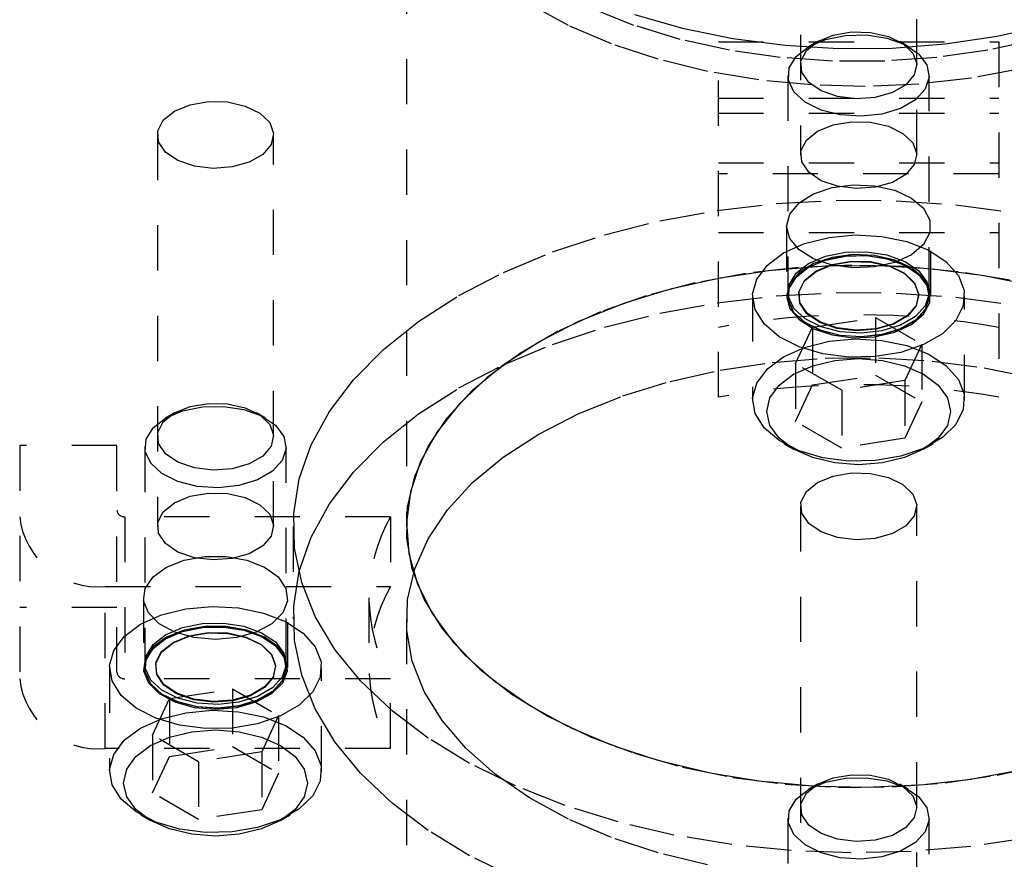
# Model space of a CAD drawing. Header units: inches. Extents: x 1907 to 2452, y -210 to -54.
# Tile 420 of 656: x 1995.94 to 1998.11, y -184.63 to -182.78. Entities that reach past the tile are written whole.
import ezdxf

# ---------------------------------------------------------------- set-up
doc = ezdxf.new("R2010")
doc.units = ezdxf.units.IN
doc.header["$LTSCALE"] = 0.5
doc.header["$MEASUREMENT"] = 0
doc.linetypes.add('HIDDEN', pattern=[0.225, 0.15, -0.075])
doc.layers.add('SID-M-H', color=4, linetype='HIDDEN')
doc.layers.add('SID-M-S', color=105, linetype='Continuous')

msp = doc.modelspace()

# ---------------------------------------------------------------- linework, layer by layer
at = {"layer": 'SID-M-H'}
for p, q in [((1997.66225, -182.21114), (1997.66225, -183.07668)), ((1997.91925, -183.07668), (1997.91925, -182.21114)), ((1996.79075, -182.26443), (1996.79075, -183.89751)), ((1997.14922, -182.79045), (1997.063, -182.74354)), ((1997.29378, -182.79004), (1997.19831, -182.752)), ((1997.24445, -182.83114), (1997.14922, -182.79045)), ((1997.3965, -182.82116), (1997.29378, -182.79004)), ((1997.50496, -182.84491), (1997.3965, -182.82116)), ((1997.67531, -182.84568), (1997.69989, -182.8258)), ((1997.69987, -182.82581), (1997.68025, -182.83714)), ((1997.68026, -182.83713), (1997.71774, -182.82117)), ((1997.69989, -182.8258), (1997.73431, -182.81161)), ((1997.71774, -182.82117), (1997.7617, -182.81229)), ((1997.73431, -182.81161), (1997.77486, -182.80464)), ((1997.7617, -182.81229), (1997.80824, -182.81128)), ((1997.77486, -182.80464), (1997.81712, -182.80565)), ((1997.80824, -182.81128), (1997.85323, -182.81824)), ((1997.81712, -182.80565), (1997.85653, -182.81453)), ((1997.85323, -182.81824), (1997.89267, -182.83255)), ((1997.85653, -182.81453), (1997.88881, -182.83031)), ((1997.90125, -182.83714), (1997.88163, -182.82581)), ((1998.185, -182.82116), (1998.07654, -182.84491)), ((1997.34735, -182.86505), (1997.24445, -182.83114)), ((1997.48075, -183.61184), (1997.48075, -182.82671)), ((1997.48075, -182.82671), (1998.10075, -182.82671)), ((1997.61759, -182.86094), (1997.50496, -182.84491)), ((1997.65261, -182.85877), (1997.68026, -182.83713)), ((1997.66324, -182.86908), (1997.67531, -182.84568)), ((1997.88881, -182.83031), (1997.91046, -182.85129)), ((1997.89267, -182.83255), (1997.92305, -182.85293)), ((1998.07654, -182.84491), (1997.96391, -182.86094)), ((1998.10075, -182.82671), (1998.10075, -183.61184)), ((1997.45648, -182.89169), (1997.34735, -182.86505)), ((1997.73275, -182.86901), (1997.61759, -182.86094)), ((1997.63722, -182.88415), (1997.65261, -182.85877)), ((1997.66498, -182.89348), (1997.66324, -182.86908)), ((1997.84875, -182.86901), (1997.73275, -182.86901)), ((1997.96391, -182.86094), (1997.84875, -182.86901)), ((1997.91046, -182.85129), (1997.91914, -182.87519)), ((1997.92305, -182.85293), (1997.94168, -182.87757)), ((1997.63548, -182.91101), (1997.63722, -182.88415)), ((1997.91914, -182.87519), (1997.91391, -182.89942)), ((1997.94168, -182.87757), (1997.94689, -182.90429)), ((1998.1528, -182.88573), (1998.04001, -182.90667)), ((1997.57029, -182.91069), (1997.45648, -182.89169)), ((1997.6872, -182.92179), (1997.57029, -182.91069)), ((1997.6345, -182.90092), (1997.6345, -183.38003)), ((1997.64754, -182.93699), (1997.63548, -182.91101)), ((1997.68036, -182.91623), (1997.66498, -182.89348)), ((1997.91391, -182.89942), (1997.89533, -182.92136)), ((1998.04001, -182.90667), (1997.92372, -182.91977)), ((1997.94689, -182.90429), (1997.93823, -182.93071)), ((1997.947, -183.38003), (1997.947, -182.90092)), ((1997.7077, -182.93486), (1997.68036, -182.91623)), ((1997.80557, -182.92483), (1997.6872, -182.92179)), ((1997.92372, -182.91977), (1997.80557, -182.92483)), ((1997.89533, -182.92136), (1997.86542, -182.93863)), ((1997.93823, -182.93071), (1997.91647, -182.95448)), ((1997.48075, -182.95083), (1998.10075, -182.95083)), ((1997.67232, -182.95975), (1997.64754, -182.93699)), ((1997.74404, -182.94736), (1997.7077, -182.93486)), ((1997.78544, -182.95237), (1997.74404, -182.94736)), ((1997.82742, -182.94935), (1997.78544, -182.95237)), ((1997.86542, -182.93863), (1997.82742, -182.94935)), ((1997.91647, -182.95448), (1997.88353, -182.97349)), ((1996.27801, -182.97952), (1996.31243, -182.96533)), ((1996.31243, -182.96533), (1996.35298, -182.95836)), ((1996.35298, -182.95836), (1996.39524, -182.95937)), ((1996.39524, -182.95937), (1996.43465, -182.96825)), ((1996.43465, -182.96825), (1996.46693, -182.98403)), ((1997.70762, -182.97729), (1997.67232, -182.95975)), ((1997.75031, -182.98804), (1997.70762, -182.97729)), ((1997.88353, -182.97349), (1997.84236, -182.98605)), ((1996.24136, -183.0228), (1996.25343, -182.9994)), ((1996.25343, -182.9994), (1996.27801, -182.97952)), ((1996.46693, -182.98403), (1996.48858, -183.00501)), ((1997.48075, -182.9843), (1998.10075, -182.9843)), ((1997.79659, -182.99105), (1997.75031, -182.98804)), ((1997.84236, -182.98605), (1997.79659, -182.99105)), ((1996.48858, -183.00501), (1996.49726, -183.02891)), ((1997.69989, -183.02422), (1997.73431, -183.01003)), ((1997.73431, -183.01003), (1997.77486, -183.00306)), ((1997.77486, -183.00306), (1997.81712, -183.00407)), ((1997.81712, -183.00407), (1997.85653, -183.01295)), ((1997.85653, -183.01295), (1997.88881, -183.02873)), ((1996.24037, -183.03198), (1996.24037, -183.89751)), ((1996.2431, -183.0472), (1996.24136, -183.0228)), ((1996.49726, -183.02891), (1996.49203, -183.05314)), ((1996.49737, -183.89751), (1996.49737, -183.03198)), ((1997.67531, -183.0441), (1997.69989, -183.02422)), ((1997.88881, -183.02873), (1997.91046, -183.04971)), ((1996.25848, -183.06995), (1996.2431, -183.0472)), ((1996.49203, -183.05314), (1996.47345, -183.07508)), ((1997.66324, -183.0675), (1997.67531, -183.0441)), ((1997.91046, -183.04971), (1997.91914, -183.07361)), ((1996.28582, -183.08858), (1996.25848, -183.06995)), ((1996.47345, -183.07508), (1996.44354, -183.09235)), ((1997.66498, -183.0919), (1997.66324, -183.0675)), ((1997.91914, -183.07361), (1997.91391, -183.09784)), ((1996.32216, -183.10108), (1996.28582, -183.08858)), ((1996.36356, -183.10609), (1996.32216, -183.10108)), ((1996.40554, -183.10307), (1996.36356, -183.10609)), ((1996.44354, -183.09235), (1996.40554, -183.10307)), ((1997.48075, -183.09413), (1998.10075, -183.09413)), ((1997.68036, -183.11465), (1997.66498, -183.0919)), ((1997.91391, -183.09784), (1997.89533, -183.11978)), ((1998.10075, -183.11852), (1997.48075, -183.11852)), ((1997.7077, -183.13328), (1997.68036, -183.11465)), ((1997.89533, -183.11978), (1997.86542, -183.13705)), ((1997.6913, -183.16228), (1997.73248, -183.14856)), ((1997.74404, -183.14578), (1997.7077, -183.13328)), ((1997.73248, -183.14856), (1997.77883, -183.14245)), ((1997.78544, -183.15079), (1997.74404, -183.14578)), ((1997.77883, -183.14245), (1997.82624, -183.1445)), ((1997.82742, -183.14777), (1997.78544, -183.15079)), ((1997.82624, -183.1445), (1997.8705, -183.15453)), ((1997.86542, -183.13705), (1997.82742, -183.14777)), ((1997.65896, -183.1824), (1997.6913, -183.16228)), ((1997.8705, -183.15453), (1997.90767, -183.17164)), ((1997.90767, -183.17164), (1997.93445, -183.19432)), ((1997.47795, -183.19886), (1997.60837, -183.18362)), ((1997.60837, -183.18362), (1997.74084, -183.17648)), ((1997.63834, -183.20713), (1997.65896, -183.1824)), ((1997.74084, -183.17648), (1997.87389, -183.1775)), ((1997.87389, -183.1775), (1998.00599, -183.18668)), ((1997.93445, -183.19432), (1997.94847, -183.22054)), ((1998.00599, -183.18668), (1998.13565, -183.20391)), ((1997.35109, -183.22201), (1997.47795, -183.19886)), ((1997.63125, -183.23427), (1997.63834, -183.20713)), ((1997.2292, -183.25282), (1997.35109, -183.22201)), ((1997.63125, -183.23427), (1997.63125, -183.38859)), ((1997.63834, -183.26141), (1997.63125, -183.23427)), ((1997.94847, -183.22054), (1997.94847, -183.24799)), ((1997.95025, -183.38859), (1997.95025, -183.23427)), ((1997.11368, -183.29093), (1997.2292, -183.25282)), ((1997.48075, -183.24774), (1998.10075, -183.24774)), ((1997.67144, -183.27213), (1997.72536, -183.25866)), ((1997.72536, -183.25866), (1997.78339, -183.25336)), ((1997.78339, -183.25336), (1997.84188, -183.25655)), ((1997.84188, -183.25655), (1997.89715, -183.26804)), ((1997.94847, -183.24799), (1997.93445, -183.27422)), ((1997.62502, -183.29292), (1997.67144, -183.27213)), ((1997.65896, -183.28614), (1997.63834, -183.26141)), ((1997.89715, -183.26804), (1997.94574, -183.2871)), ((1997.93445, -183.27422), (1997.90767, -183.2969)), ((1997.00582, -183.33591), (1997.11368, -183.29093)), ((1997.58901, -183.31972), (1997.62502, -183.29292)), ((1997.6913, -183.30626), (1997.65896, -183.28614)), ((1997.68026, -183.31624), (1997.71774, -183.30028)), ((1997.73248, -183.30288), (1997.6913, -183.31661)), ((1997.71774, -183.30028), (1997.7617, -183.2914)), ((1997.71774, -183.30852), (1997.7617, -183.29964)), ((1997.71774, -183.30885), (1997.7617, -183.29997)), ((1997.77883, -183.29677), (1997.73248, -183.30288)), ((1997.7617, -183.2914), (1997.80824, -183.29039)), ((1997.7617, -183.29964), (1997.80824, -183.29864)), ((1997.7617, -183.29997), (1997.80824, -183.29896)), ((1997.82624, -183.29883), (1997.77883, -183.29677)), ((1997.80824, -183.29039), (1997.85323, -183.29735)), ((1997.80824, -183.29864), (1997.85323, -183.3056)), ((1997.80824, -183.29896), (1997.85323, -183.30592)), ((1997.8705, -183.30885), (1997.82624, -183.29883)), ((1997.85323, -183.29735), (1997.89267, -183.31166)), ((1997.90767, -183.2969), (1997.8705, -183.31401)), ((1997.94574, -183.2871), (1997.9846, -183.31254)), ((1997.65778, -183.32535), (1997.54149, -183.33844)), ((1997.56568, -183.35085), (1997.58901, -183.31972)), ((1997.59929, -183.3309), (1997.71672, -183.32181)), ((1997.65261, -183.33788), (1997.68026, -183.31624)), ((1997.65261, -183.34612), (1997.68026, -183.32449)), ((1997.65261, -183.34645), (1997.68026, -183.32481)), ((1997.77593, -183.32028), (1997.65778, -183.32535)), ((1997.6913, -183.31661), (1997.65896, -183.33673)), ((1997.68026, -183.32449), (1997.71774, -183.30852)), ((1997.68026, -183.32481), (1997.71774, -183.30885)), ((1997.73248, -183.31998), (1997.6913, -183.30626)), ((1997.69673, -183.334), (1997.73235, -183.31931)), ((1997.69692, -183.33286), (1997.73247, -183.31821)), ((1997.71672, -183.32181), (1997.83519, -183.32079)), ((1997.73235, -183.31931), (1997.7743, -183.3121)), ((1997.73247, -183.31821), (1997.77434, -183.31101)), ((1997.77883, -183.32609), (1997.73248, -183.31998)), ((1997.7743, -183.3121), (1997.81804, -183.31315)), ((1997.77434, -183.31101), (1997.81798, -183.31205)), ((1997.8943, -183.32332), (1997.77593, -183.32028)), ((1997.82624, -183.32404), (1997.77883, -183.32609)), ((1997.81798, -183.31205), (1997.85868, -183.32122)), ((1997.81804, -183.31315), (1997.85881, -183.32233)), ((1997.8705, -183.31401), (1997.82624, -183.32404)), ((1997.83519, -183.32079), (1997.95304, -183.32787)), ((1997.85323, -183.3056), (1997.89267, -183.3199)), ((1997.85323, -183.30592), (1997.89267, -183.32022)), ((1997.85868, -183.32122), (1997.89201, -183.33752)), ((1997.85881, -183.32233), (1997.89221, -183.33866)), ((1997.90767, -183.32597), (1997.8705, -183.30885)), ((1997.89267, -183.31166), (1997.92305, -183.33204)), ((1997.89267, -183.3199), (1997.92305, -183.34028)), ((1997.89267, -183.32022), (1997.92305, -183.3406)), ((1998.01121, -183.33442), (1997.8943, -183.32332)), ((1997.93445, -183.34864), (1997.90767, -183.32597)), ((1997.9846, -183.31254), (1998.01127, -183.34276)), ((1996.90687, -183.38725), (1997.00582, -183.33591)), ((1997.37411, -183.37271), (1997.48455, -183.34795)), ((1997.54149, -183.33844), (1997.4287, -183.35939)), ((1997.48455, -183.34795), (1997.59929, -183.3309)), ((1997.63722, -183.36326), (1997.65261, -183.33788)), ((1997.63722, -183.3715), (1997.65261, -183.34612)), ((1997.63722, -183.37182), (1997.65261, -183.34645)), ((1997.65896, -183.33673), (1997.63834, -183.36145)), ((1997.67129, -183.35456), (1997.69673, -183.334)), ((1997.67154, -183.35338), (1997.69692, -183.33286)), ((1997.89201, -183.33752), (1997.91437, -183.35918)), ((1997.89221, -183.33866), (1997.91462, -183.36037)), ((1997.92305, -183.33204), (1997.94168, -183.35668)), ((1997.92305, -183.34028), (1997.94168, -183.36493)), ((1997.92305, -183.3406), (1997.94168, -183.36525)), ((1997.95304, -183.32787), (1998.0686, -183.34295)), ((1998.12502, -183.35343), (1998.01121, -183.33442)), ((1998.01127, -183.34276), (1998.02408, -183.37586)), ((1998.0686, -183.34295), (1998.18027, -183.36582)), ((1997.4287, -183.35939), (1997.32099, -183.38788)), ((1997.55649, -183.38434), (1997.56568, -183.35085)), ((1997.63834, -183.36145), (1997.63125, -183.38859)), ((1997.63548, -183.39012), (1997.63722, -183.36326)), ((1997.65881, -183.37878), (1997.67129, -183.35456)), ((1997.65907, -183.37755), (1997.67154, -183.35338)), ((1997.91437, -183.35918), (1997.92333, -183.38386)), ((1997.91462, -183.36037), (1997.9236, -183.3851)), ((1997.94847, -183.37487), (1997.93445, -183.34864)), ((1997.94168, -183.35668), (1997.94689, -183.3834)), ((1997.94168, -183.36493), (1997.94689, -183.39165)), ((1997.94168, -183.36525), (1997.94689, -183.39197)), ((1996.81792, -183.44438), (1996.90687, -183.38725)), ((1997.32099, -183.38788), (1997.21987, -183.42354)), ((1997.26952, -183.40484), (1997.37411, -183.37271)), ((1997.47795, -183.40299), (1997.60837, -183.38776)), ((1997.55638, -183.38859), (1997.55638, -183.61825)), ((1997.56202, -183.41811), (1997.55649, -183.38434)), ((1997.60837, -183.38776), (1997.74084, -183.38061)), ((1997.63125, -183.38859), (1997.63834, -183.41573)), ((1997.6345, -183.38827), (1997.6345, -183.38859)), ((1997.63548, -183.39837), (1997.63722, -183.3715)), ((1997.63548, -183.39869), (1997.63722, -183.37182)), ((1997.64754, -183.4161), (1997.63548, -183.39012)), ((1997.66061, -183.40402), (1997.65881, -183.37878)), ((1997.66088, -183.40275), (1997.65907, -183.37755)), ((1997.74084, -183.38061), (1997.87389, -183.38163)), ((1997.87389, -183.38163), (1998.00599, -183.39081)), ((1997.92333, -183.38386), (1997.91793, -183.40888)), ((1997.9236, -183.3851), (1997.91819, -183.41017)), ((1997.94689, -183.3834), (1997.93823, -183.40982)), ((1997.94689, -183.39165), (1997.93823, -183.41806)), ((1997.947, -183.38859), (1997.947, -183.38827)), ((1997.94847, -183.40232), (1997.94847, -183.37487)), ((1998.00599, -183.39081), (1998.13565, -183.40805)), ((1998.02408, -183.37586), (1998.02224, -183.40976)), ((1998.02513, -183.61825), (1998.02513, -183.38859)), ((1997.17224, -183.44389), (1997.26952, -183.40484)), ((1997.35109, -183.42614), (1997.47795, -183.40299)), ((1997.64754, -183.42434), (1997.63548, -183.39837)), ((1997.64754, -183.42466), (1997.63548, -183.39869)), ((1997.67653, -183.42756), (1997.66061, -183.40402)), ((1997.67676, -183.42624), (1997.66088, -183.40275)), ((1997.91793, -183.40888), (1997.89874, -183.43154)), ((1997.91819, -183.41017), (1997.89896, -183.43288)), ((1997.93823, -183.40982), (1997.91647, -183.43359)), ((1997.93445, -183.42854), (1997.94847, -183.40232)), ((1997.94689, -183.39197), (1997.93823, -183.41839)), ((1998.02224, -183.40976), (1998.00585, -183.44233)), ((1997.21987, -183.42354), (1997.12677, -183.46584)), ((1997.2292, -183.45695), (1997.35109, -183.42614)), ((1997.58192, -183.45002), (1997.56202, -183.41811)), ((1997.63834, -183.41573), (1997.65896, -183.44046)), ((1997.67232, -183.43886), (1997.64754, -183.4161)), ((1997.67232, -183.44711), (1997.64754, -183.42434)), ((1997.67232, -183.44743), (1997.64754, -183.42466)), ((1997.70481, -183.44685), (1997.67653, -183.42756)), ((1997.70499, -183.44548), (1997.67676, -183.42624)), ((1997.89874, -183.43154), (1997.86786, -183.44937)), ((1997.89896, -183.43288), (1997.86801, -183.45074)), ((1997.91647, -183.43359), (1997.88353, -183.4526)), ((1997.90767, -183.45122), (1997.93445, -183.42854)), ((1997.93823, -183.41806), (1997.91647, -183.44184)), ((1997.93823, -183.41839), (1997.91647, -183.44216)), ((1996.74, -183.50664), (1996.81792, -183.44438)), ((1997.08364, -183.48931), (1997.17224, -183.44389)), ((1997.11368, -183.49506), (1997.2292, -183.45695)), ((1997.61494, -183.47807), (1997.58192, -183.45002)), ((1997.65896, -183.44046), (1997.6913, -183.46058)), ((1997.70762, -183.4564), (1997.67232, -183.43886)), ((1997.70762, -183.46465), (1997.67232, -183.44711)), ((1997.70762, -183.46497), (1997.67232, -183.44743)), ((1997.68869, -183.45726), (1997.82811, -183.43569)), ((1997.74242, -183.45978), (1997.70481, -183.44685)), ((1997.74251, -183.45839), (1997.70499, -183.44548)), ((1997.75031, -183.46715), (1997.70762, -183.4564)), ((1997.82811, -183.43569), (1997.82811, -183.56328)), ((1997.82811, -183.43569), (1997.93017, -183.49461)), ((1997.86786, -183.44937), (1997.82861, -183.46044)), ((1997.86801, -183.45074), (1997.82869, -183.46184)), ((1997.88353, -183.4526), (1997.84236, -183.46516)), ((1997.8705, -183.46834), (1997.90767, -183.45122)), ((1997.91647, -183.44184), (1997.88353, -183.46085)), ((1997.91647, -183.44216), (1997.88353, -183.46117)), ((1998.00585, -183.44233), (1997.97594, -183.47152)), ((1997.12677, -183.46584), (1997.043, -183.5142)), ((1997.65901, -183.5005), (1997.61494, -183.47807)), ((1997.65133, -183.53774), (1997.68869, -183.45726)), ((1997.68869, -183.45726), (1997.68869, -183.58484)), ((1997.6913, -183.46058), (1997.73248, -183.47431)), ((1997.75031, -183.4754), (1997.70762, -183.46465)), ((1997.75031, -183.47572), (1997.70762, -183.46497)), ((1997.73248, -183.47431), (1997.77883, -183.48041)), ((1997.78526, -183.46497), (1997.74242, -183.45978)), ((1997.78527, -183.46356), (1997.74251, -183.45839)), ((1997.79659, -183.47016), (1997.75031, -183.46715)), ((1997.79659, -183.47841), (1997.75031, -183.4754)), ((1997.79659, -183.47873), (1997.75031, -183.47572)), ((1997.77883, -183.48041), (1997.82624, -183.47836)), ((1997.82869, -183.46184), (1997.78526, -183.46497)), ((1997.82861, -183.46044), (1997.78527, -183.46356)), ((1997.84236, -183.46516), (1997.79659, -183.47016)), ((1997.84236, -183.47341), (1997.79659, -183.47841)), ((1997.84236, -183.47373), (1997.79659, -183.47873)), ((1997.82624, -183.47836), (1997.8705, -183.46834)), ((1997.88353, -183.46085), (1997.84236, -183.47341)), ((1997.88353, -183.46117), (1997.84236, -183.47373)), ((1997.97594, -183.47152), (1997.9344, -183.4955)), ((1997.00497, -183.54045), (1997.08364, -183.48931)), ((1997.00582, -183.54004), (1997.11368, -183.49506)), ((1997.71136, -183.5159), (1997.65901, -183.5005)), ((1997.67144, -183.50179), (1997.72536, -183.48832)), ((1997.72536, -183.48832), (1997.78339, -183.48301)), ((1997.78339, -183.48301), (1997.84188, -183.4862)), ((1997.84188, -183.4862), (1997.89715, -183.49769)), ((1997.9344, -183.4955), (1997.88383, -183.51277)), ((1997.93017, -183.49461), (1997.89281, -183.5751)), ((1997.89715, -183.49769), (1997.94574, -183.51675)), ((1997.93017, -183.49461), (1997.93017, -183.6222)), ((1996.67399, -183.57333), (1996.74, -183.50664)), ((1997.043, -183.5142), (1996.96971, -183.56795)), ((1997.62502, -183.52257), (1997.67144, -183.50179)), ((1997.76869, -183.5233), (1997.71136, -183.5159)), ((1997.82741, -183.52223), (1997.76869, -183.5233)), ((1997.88383, -183.51277), (1997.82741, -183.52223)), ((1997.94574, -183.51675), (1997.9846, -183.5422)), ((1996.90687, -183.59139), (1997.00582, -183.54004)), ((1996.93734, -183.59661), (1997.00497, -183.54045)), ((1997.48455, -183.55208), (1997.59929, -183.53504)), ((1997.58901, -183.54937), (1997.62502, -183.52257)), ((1997.59929, -183.53504), (1997.71672, -183.52594)), ((1997.64712, -183.56085), (1997.68919, -183.54221)), ((1997.75339, -183.59666), (1997.65133, -183.53774)), ((1997.65133, -183.53774), (1997.65133, -183.66533)), ((1997.68919, -183.54221), (1997.73818, -183.5305)), ((1997.71672, -183.52594), (1997.83519, -183.52493)), ((1997.73818, -183.5305), (1997.79075, -183.5265)), ((1997.79075, -183.5265), (1997.84332, -183.5305)), ((1997.83519, -183.52493), (1997.95304, -183.53201)), ((1997.84332, -183.5305), (1997.89231, -183.54221)), ((1997.89231, -183.54221), (1997.93438, -183.56085)), ((1997.95304, -183.53201), (1998.0686, -183.54709)), ((1997.9846, -183.5422), (1998.01127, -183.57241)), ((1997.37411, -183.57685), (1997.48455, -183.55208)), ((1997.56568, -183.5805), (1997.58901, -183.54937)), ((1997.61484, -183.58513), (1997.64712, -183.56085)), ((1997.68869, -183.58484), (1997.82811, -183.56328)), ((1997.82811, -183.56328), (1997.93017, -183.6222)), ((1997.93438, -183.56085), (1997.96666, -183.58513)), ((1998.0686, -183.54709), (1998.18027, -183.56995)), ((1996.62062, -183.6437), (1996.67399, -183.57333)), ((1996.96971, -183.56795), (1996.90796, -183.62632)), ((1997.26952, -183.60898), (1997.37411, -183.57685)), ((1997.55649, -183.614), (1997.56568, -183.5805)), ((1997.59455, -183.61341), (1997.61484, -183.58513)), ((1997.65133, -183.66533), (1997.68869, -183.58484)), ((1997.89281, -183.5751), (1997.75339, -183.59666)), ((1997.89281, -183.5751), (1997.89281, -183.70268)), ((1997.96666, -183.58513), (1997.98695, -183.61341)), ((1998.01127, -183.57241), (1998.02408, -183.60551)), ((1996.81792, -183.64852), (1996.90687, -183.59139)), ((1996.88168, -183.65699), (1996.93734, -183.59661)), ((1997.17224, -183.64803), (1997.26952, -183.60898)), ((1997.75339, -183.59666), (1997.75339, -183.72425)), ((1998.02408, -183.60551), (1998.02224, -183.63941)), ((1996.31243, -183.63245), (1996.35298, -183.62548)), ((1996.35298, -183.62548), (1996.39524, -183.62649)), ((1996.39524, -183.62649), (1996.43465, -183.63536)), ((1996.90796, -183.62632), (1996.85859, -183.6885)), ((1997.56202, -183.64776), (1997.55649, -183.614)), ((1997.58763, -183.64376), (1997.59455, -183.61341)), ((1997.93017, -183.6222), (1997.89281, -183.70268)), ((1997.98695, -183.61341), (1997.99388, -183.64376)), ((1996.25343, -183.66651), (1996.27801, -183.64664)), ((1996.27799, -183.64664), (1996.25837, -183.65798)), ((1996.25838, -183.65797), (1996.29586, -183.642)), ((1996.27801, -183.64664), (1996.31243, -183.63245)), ((1996.29586, -183.642), (1996.33982, -183.63312)), ((1996.33982, -183.63312), (1996.38636, -183.63211)), ((1996.38636, -183.63211), (1996.43135, -183.63907)), ((1996.43135, -183.63907), (1996.47079, -183.65338)), ((1996.43465, -183.63536), (1996.46693, -183.65115)), ((1996.47937, -183.65798), (1996.45975, -183.64664)), ((1996.46693, -183.65115), (1996.48858, -183.67212)), ((1996.58052, -183.71694), (1996.62062, -183.6437)), ((1996.74, -183.71078), (1996.81792, -183.64852)), ((1997.08364, -183.69344), (1997.17224, -183.64803)), ((1997.58192, -183.67967), (1997.56202, -183.64776)), ((1997.59455, -183.67411), (1997.58763, -183.64376)), ((1997.99388, -183.64376), (1997.98695, -183.67411)), ((1998.02224, -183.63941), (1998.00585, -183.67198)), ((1996.23073, -183.6796), (1996.25838, -183.65797)), ((1996.24136, -183.68991), (1996.25343, -183.66651)), ((1996.47079, -183.65338), (1996.50117, -183.67376)), ((1996.48858, -183.67212), (1996.49726, -183.69602)), ((1996.50117, -183.67376), (1996.5198, -183.6984)), ((1996.83878, -183.72075), (1996.88168, -183.65699)), ((1997.61484, -183.70239), (1997.59455, -183.67411)), ((1997.75339, -183.72425), (1997.65133, -183.66533)), ((1997.98695, -183.67411), (1997.96666, -183.70239)), ((1998.00585, -183.67198), (1997.97594, -183.70117)), ((1996.21534, -183.70498), (1996.23073, -183.6796)), ((1996.2431, -183.71431), (1996.24136, -183.68991)), ((1996.49726, -183.69602), (1996.49203, -183.72026)), ((1996.85859, -183.6885), (1996.82231, -183.75361)), ((1997.00497, -183.74459), (1997.08364, -183.69344)), ((1997.61494, -183.70772), (1997.58192, -183.67967)), ((1996.2136, -183.73185), (1996.21534, -183.70498)), ((1996.25848, -183.73706), (1996.2431, -183.71431)), ((1996.5198, -183.6984), (1996.52501, -183.72512)), ((1996.55413, -183.79222), (1996.58052, -183.71694)), ((1996.67399, -183.77747), (1996.74, -183.71078)), ((1997.64712, -183.72668), (1997.61484, -183.70239)), ((1997.65901, -183.73015), (1997.61494, -183.70772)), ((1997.62499, -183.7139), (1997.6471, -183.72667)), ((1997.89281, -183.70268), (1997.75339, -183.72425)), ((1997.96666, -183.70239), (1997.93438, -183.72668)), ((1997.97594, -183.70117), (1997.9344, -183.72516)), ((1997.9344, -183.72667), (1997.95651, -183.7139)), ((1996.15087, -183.71855), (1995.93587, -183.71855)), ((1995.93587, -183.71855), (1995.93587, -184.23406)), ((1996.15087, -184.21977), (1996.15087, -183.71855)), ((1996.21262, -183.72175), (1996.21262, -184.20086)), ((1996.22566, -183.75782), (1996.2136, -183.73185)), ((1996.28582, -183.7557), (1996.25848, -183.73706)), ((1996.49203, -183.72026), (1996.47345, -183.7422)), ((1996.52501, -183.72512), (1996.51635, -183.75154)), ((1996.52512, -184.20086), (1996.52512, -183.72175)), ((1996.80925, -183.78698), (1996.83878, -183.72075)), ((1997.68919, -183.74531), (1997.64712, -183.72668)), ((1997.71136, -183.74555), (1997.65901, -183.73015)), ((1997.9344, -183.72516), (1997.88383, -183.74242)), ((1997.93438, -183.72668), (1997.89231, -183.74531)), ((1996.25044, -183.78059), (1996.22566, -183.75782)), ((1996.32216, -183.7682), (1996.28582, -183.7557)), ((1996.44354, -183.75946), (1996.40554, -183.77019)), ((1996.47345, -183.7422), (1996.44354, -183.75946)), ((1996.51635, -183.75154), (1996.49459, -183.77531)), ((1996.82231, -183.75361), (1996.79963, -183.82074)), ((1996.93734, -183.80074), (1997.00497, -183.74459)), ((1997.73818, -183.75703), (1997.68919, -183.74531)), ((1997.76869, -183.75295), (1997.71136, -183.74555)), ((1997.79075, -183.76102), (1997.73818, -183.75703)), ((1997.82741, -183.75188), (1997.76869, -183.75295)), ((1997.84332, -183.75703), (1997.79075, -183.76102)), ((1997.88383, -183.74242), (1997.82741, -183.75188)), ((1997.89231, -183.74531), (1997.84332, -183.75703)), ((1996.28574, -183.79812), (1996.25044, -183.78059)), ((1996.36356, -183.77321), (1996.32216, -183.7682)), ((1996.40554, -183.77019), (1996.36356, -183.77321)), ((1996.49459, -183.77531), (1996.46165, -183.79432)), ((1996.62062, -183.84783), (1996.67399, -183.77747)), ((1997.73431, -183.78617), (1997.77486, -183.7792)), ((1997.77486, -183.7792), (1997.81712, -183.78021)), ((1997.81712, -183.78021), (1997.85653, -183.78908)), ((1996.32843, -183.80888), (1996.28574, -183.79812)), ((1996.46165, -183.79432), (1996.42048, -183.80689)), ((1996.54175, -183.8687), (1996.55413, -183.79222)), ((1996.79349, -183.85477), (1996.80925, -183.78698)), ((1996.88168, -183.86112), (1996.93734, -183.80074)), ((1997.67531, -183.82023), (1997.69989, -183.80036)), ((1997.69989, -183.80036), (1997.73431, -183.78617)), ((1997.85653, -183.78908), (1997.88881, -183.80487)), ((1997.88881, -183.80487), (1997.91046, -183.82584)), ((1996.31243, -183.83087), (1996.35298, -183.8239)), ((1996.37471, -183.81189), (1996.32843, -183.80888)), ((1996.35298, -183.8239), (1996.39524, -183.82491)), ((1996.42048, -183.80689), (1996.37471, -183.81189)), ((1996.39524, -183.82491), (1996.43465, -183.83378)), ((1996.79963, -183.82074), (1996.79086, -183.88895)), ((1997.66324, -183.84363), (1997.67531, -183.82023)), ((1997.91046, -183.82584), (1997.91914, -183.84974)), ((1996.25343, -183.86493), (1996.27801, -183.84506)), ((1996.27801, -183.84506), (1996.31243, -183.83087)), ((1996.43465, -183.83378), (1996.46693, -183.84957)), ((1996.58052, -183.92107), (1996.62062, -183.84783)), ((1997.66498, -183.86803), (1997.66324, -183.84363)), ((1996.24136, -183.88833), (1996.25343, -183.86493)), ((1996.46693, -183.84957), (1996.48858, -183.87054)), ((1996.48858, -183.87054), (1996.49726, -183.89444)), ((1996.54352, -183.9455), (1996.54175, -183.8687)), ((1996.79174, -183.92317), (1996.79349, -183.85477)), ((1996.83878, -183.92488), (1996.88168, -183.86112)), ((1997.66225, -183.85281), (1997.66225, -184.71834)), ((1997.68036, -183.89078), (1997.66498, -183.86803)), ((1997.91914, -183.84974), (1997.91391, -183.87398)), ((1997.91925, -184.71834), (1997.91925, -183.85281)), ((1996.16837, -183.87614), (1996.16837, -184.23406)), ((1996.75558, -183.87614), (1996.16837, -183.87614)), ((1996.2431, -183.91273), (1996.24136, -183.88833)), ((1996.75558, -183.87614), (1996.75558, -184.03047)), ((1996.79086, -183.88895), (1996.79613, -183.95729)), ((1997.7077, -183.90942), (1997.68036, -183.89078)), ((1997.91391, -183.87398), (1997.89533, -183.89592)), ((1996.25848, -183.93548), (1996.2431, -183.91273)), ((1996.49726, -183.89444), (1996.49203, -183.91868)), ((1996.54075, -183.89751), (1996.54075, -184.10164)), ((1997.74404, -183.92192), (1997.7077, -183.90942)), ((1997.86542, -183.91318), (1997.82742, -183.92391)), ((1997.89533, -183.89592), (1997.86542, -183.91318)), ((1996.28582, -183.95412), (1996.25848, -183.93548)), ((1996.49203, -183.91868), (1996.47345, -183.94061)), ((1996.55413, -183.99636), (1996.58052, -183.92107)), ((1996.80401, -183.9912), (1996.79174, -183.92317)), ((1996.80925, -183.99112), (1996.83878, -183.92488)), ((1997.78544, -183.92693), (1997.74404, -183.92192)), ((1997.82742, -183.92391), (1997.78544, -183.92693)), ((1996.32216, -183.96662), (1996.28582, -183.95412)), ((1996.47345, -183.94061), (1996.44354, -183.95788)), ((1996.55942, -184.02176), (1996.54352, -183.9455)), ((1996.79613, -183.95729), (1996.81535, -184.02478)), ((1996.26038, -183.9876), (1996.29967, -183.97214)), ((1996.29967, -183.97214), (1996.3451, -183.96405)), ((1996.36356, -183.97163), (1996.32216, -183.96662)), ((1996.3451, -183.96405), (1996.39264, -183.96405)), ((1996.40554, -183.96861), (1996.36356, -183.97163)), ((1996.39264, -183.96405), (1996.43807, -183.97214)), ((1996.44354, -183.95788), (1996.40554, -183.96861)), ((1996.43807, -183.97214), (1996.47736, -183.9876)), ((1996.23074, -184.00906), (1996.26038, -183.9876)), ((1996.47736, -183.9876), (1996.507, -184.00906)), ((1996.54175, -184.07283), (1996.55413, -183.99636)), ((1996.79349, -184.05891), (1996.80925, -183.99112)), ((1996.83013, -184.05791), (1996.80401, -183.9912)), ((1996.21337, -184.03461), (1996.23074, -184.00906)), ((1996.507, -184.00906), (1996.52437, -184.03461)), ((1996.58927, -184.09662), (1996.55942, -184.02176)), ((1996.12487, -184.38839), (1996.12487, -184.03047)), ((1996.12487, -184.03047), (1996.75558, -184.03047)), ((1996.20982, -184.06198), (1996.21337, -184.03461)), ((1996.52437, -184.03461), (1996.52792, -184.06198)), ((1996.81535, -184.02478), (1996.84827, -184.09048)), ((1996.20937, -184.0551), (1996.20937, -184.20943)), ((1996.2204, -184.08874), (1996.20982, -184.06198)), ((1996.52792, -184.06198), (1996.51734, -184.08874)), ((1996.52837, -184.20943), (1996.52837, -184.0551)), ((1996.70787, -184.0551), (1996.70787, -184.20943)), ((1996.79174, -184.1273), (1996.79349, -184.05891)), ((1996.86973, -184.12237), (1996.83013, -184.05791)), ((1996.15087, -184.07647), (1995.93587, -184.07647)), ((1996.24956, -184.09297), (1996.30348, -184.0795)), ((1996.30348, -184.0795), (1996.36151, -184.07419)), ((1996.36151, -184.07419), (1996.42, -184.07738)), ((1996.42, -184.07738), (1996.47527, -184.08887)), ((1996.54352, -184.14964), (1996.54175, -184.07283)), ((1996.20314, -184.11376), (1996.24956, -184.09297)), ((1996.24417, -184.11251), (1996.2204, -184.08874)), ((1996.47527, -184.08887), (1996.52386, -184.10794)), ((1996.51734, -184.08874), (1996.49357, -184.11251)), ((1996.52386, -184.10794), (1996.56272, -184.13338)), ((1996.63274, -184.16921), (1996.58927, -184.09662)), ((1996.79075, -184.10164), (1996.79075, -188.99808)), ((1996.84827, -184.09048), (1996.89442, -184.15348)), ((1996.16713, -184.14055), (1996.20314, -184.11376)), ((1996.27902, -184.13118), (1996.24417, -184.11251)), ((1996.25838, -184.13708), (1996.29586, -184.12111)), ((1996.25838, -184.14532), (1996.29586, -184.12936)), ((1996.25838, -184.14565), (1996.29586, -184.12968)), ((1996.29967, -184.12647), (1996.26038, -184.14193)), ((1996.32186, -184.14309), (1996.27902, -184.13118)), ((1996.29586, -184.12111), (1996.33982, -184.11223)), ((1996.29586, -184.12936), (1996.33982, -184.12048)), ((1996.29586, -184.12968), (1996.33982, -184.1208)), ((1996.3451, -184.11838), (1996.29967, -184.12647)), ((1996.31059, -184.13904), (1996.35246, -184.13184)), ((1996.33982, -184.11223), (1996.38636, -184.11123)), ((1996.33982, -184.12048), (1996.38636, -184.11947)), ((1996.33982, -184.1208), (1996.38636, -184.11979)), ((1996.39264, -184.11838), (1996.3451, -184.11838)), ((1996.35246, -184.13184), (1996.3961, -184.13289)), ((1996.38636, -184.11123), (1996.43135, -184.11818)), ((1996.38636, -184.11947), (1996.43135, -184.12643)), ((1996.38636, -184.11979), (1996.43135, -184.12675)), ((1996.43807, -184.12647), (1996.39264, -184.11838)), ((1996.45872, -184.13118), (1996.41588, -184.14309)), ((1996.43135, -184.11818), (1996.47079, -184.13249)), ((1996.43135, -184.12643), (1996.47079, -184.14074)), ((1996.43135, -184.12675), (1996.47079, -184.14106)), ((1996.47736, -184.14193), (1996.43807, -184.12647)), ((1996.49357, -184.11251), (1996.45872, -184.13118)), ((1996.80401, -184.19533), (1996.79174, -184.1273)), ((1996.92227, -184.18368), (1996.86973, -184.12237)), ((1996.1438, -184.17168), (1996.16713, -184.14055)), ((1996.23073, -184.15871), (1996.25838, -184.13708)), ((1996.23073, -184.16696), (1996.25838, -184.14532)), ((1996.23073, -184.16728), (1996.25838, -184.14565)), ((1996.26038, -184.14193), (1996.23074, -184.16339)), ((1996.24966, -184.17422), (1996.27504, -184.15369)), ((1996.27485, -184.15483), (1996.31047, -184.14015)), ((1996.27504, -184.15369), (1996.31059, -184.13904)), ((1996.31047, -184.14015), (1996.35242, -184.13294)), ((1996.36887, -184.14718), (1996.32186, -184.14309)), ((1996.35242, -184.13294), (1996.39616, -184.13398)), ((1996.41588, -184.14309), (1996.36887, -184.14718)), ((1996.3961, -184.13289), (1996.4368, -184.14205)), ((1996.39616, -184.13398), (1996.43693, -184.14317)), ((1996.4368, -184.14205), (1996.47013, -184.15835)), ((1996.43693, -184.14317), (1996.47033, -184.1595)), ((1996.47079, -184.13249), (1996.50117, -184.15287)), ((1996.47079, -184.14074), (1996.50117, -184.16112)), ((1996.47079, -184.14106), (1996.50117, -184.16144)), ((1996.507, -184.16339), (1996.47736, -184.14193)), ((1996.50117, -184.15287), (1996.5198, -184.17751)), ((1996.55942, -184.2259), (1996.54352, -184.14964)), ((1996.56272, -184.13338), (1996.58939, -184.1636)), ((1996.89442, -184.15348), (1996.95316, -184.21288)), ((1996.13461, -184.20518), (1996.1438, -184.17168)), ((1996.23074, -184.16339), (1996.21337, -184.18894)), ((1996.21534, -184.18409), (1996.23073, -184.15871)), ((1996.21534, -184.19234), (1996.23073, -184.16696)), ((1996.21534, -184.19266), (1996.23073, -184.16728)), ((1996.23693, -184.19961), (1996.24941, -184.17539)), ((1996.23719, -184.19838), (1996.24966, -184.17422)), ((1996.24941, -184.17539), (1996.27485, -184.15483)), ((1996.47013, -184.15835), (1996.49249, -184.18001)), ((1996.47033, -184.1595), (1996.49274, -184.1812)), ((1996.50117, -184.16112), (1996.5198, -184.18576)), ((1996.50117, -184.16144), (1996.5198, -184.18608)), ((1996.52437, -184.18894), (1996.507, -184.16339)), ((1996.58939, -184.1636), (1996.6022, -184.19669)), ((1996.68933, -184.23873), (1996.63274, -184.16921)), ((1996.21337, -184.18894), (1996.20982, -184.21631)), ((1996.2136, -184.21096), (1996.21534, -184.18409)), ((1996.2136, -184.21921), (1996.21534, -184.19234)), ((1996.2136, -184.21953), (1996.21534, -184.19266)), ((1996.49249, -184.18001), (1996.50145, -184.20469)), ((1996.49274, -184.1812), (1996.50172, -184.20593)), ((1996.5198, -184.17751), (1996.52501, -184.20423)), ((1996.5198, -184.18576), (1996.52501, -184.21248)), ((1996.5198, -184.18608), (1996.52501, -184.2128)), ((1996.52792, -184.21631), (1996.52437, -184.18894)), ((1996.6022, -184.19669), (1996.60036, -184.23059)), ((1996.83013, -184.26205), (1996.80401, -184.19533)), ((1996.98699, -184.24097), (1996.92227, -184.18368)), ((1996.1345, -184.20943), (1996.1345, -184.43908)), ((1996.14014, -184.23894), (1996.13461, -184.20518)), ((1996.20982, -184.21631), (1996.2204, -184.24307)), ((1996.21262, -184.20911), (1996.21262, -184.20943)), ((1996.22566, -184.23693), (1996.2136, -184.21096)), ((1996.23873, -184.22486), (1996.23693, -184.19961)), ((1996.239, -184.22358), (1996.23719, -184.19838)), ((1996.50145, -184.20469), (1996.49605, -184.22972)), ((1996.50172, -184.20593), (1996.49631, -184.23101)), ((1996.52501, -184.20423), (1996.51635, -184.23065)), ((1996.52501, -184.21248), (1996.51635, -184.2389)), ((1996.52501, -184.2128), (1996.51635, -184.23922)), ((1996.51734, -184.24307), (1996.52792, -184.21631)), ((1996.52512, -184.20943), (1996.52512, -184.20911)), ((1996.60325, -184.43908), (1996.60325, -184.20943)), ((1996.95316, -184.21288), (1997.02365, -184.26785)), ((1996.16004, -184.27085), (1996.14014, -184.23894)), ((1996.75558, -184.23406), (1996.16837, -184.23406)), ((1996.22566, -184.24518), (1996.2136, -184.21921)), ((1996.22566, -184.2455), (1996.2136, -184.21953)), ((1996.25044, -184.2597), (1996.22566, -184.23693)), ((1996.25465, -184.2484), (1996.23873, -184.22486)), ((1996.25488, -184.24707), (1996.239, -184.22358)), ((1996.49605, -184.22972), (1996.47686, -184.25237)), ((1996.49631, -184.23101), (1996.47708, -184.25371)), ((1996.51635, -184.23065), (1996.49459, -184.25442)), ((1996.51635, -184.2389), (1996.49459, -184.26267)), ((1996.51635, -184.23922), (1996.49459, -184.26299)), ((1996.58927, -184.30075), (1996.55942, -184.2259)), ((1996.60036, -184.23059), (1996.58397, -184.26316)), ((1996.7584, -184.30438), (1996.68933, -184.23873)), ((1996.75558, -184.38839), (1996.75558, -184.23406)), ((1996.2204, -184.24307), (1996.24417, -184.26684)), ((1996.25044, -184.26794), (1996.22566, -184.24518)), ((1996.25044, -184.26827), (1996.22566, -184.2455)), ((1996.28574, -184.27723), (1996.25044, -184.2597)), ((1996.28293, -184.26768), (1996.25465, -184.2484)), ((1996.28311, -184.26631), (1996.25488, -184.24707)), ((1996.26681, -184.27809), (1996.40623, -184.25653)), ((1996.40623, -184.25653), (1996.40623, -184.38411)), ((1996.40623, -184.25653), (1996.50829, -184.31545)), ((1996.47686, -184.25237), (1996.44598, -184.2702)), ((1996.47708, -184.25371), (1996.44613, -184.27158)), ((1996.49459, -184.25442), (1996.46165, -184.27343)), ((1996.49357, -184.26684), (1996.51734, -184.24307)), ((1996.86973, -184.32651), (1996.83013, -184.26205)), ((1997.063, -184.29344), (1996.98699, -184.24097)), ((1996.19306, -184.2989), (1996.16004, -184.27085)), ((1996.22945, -184.35858), (1996.26681, -184.27809)), ((1996.24417, -184.26684), (1996.27902, -184.28551)), ((1996.28574, -184.28548), (1996.25044, -184.26794)), ((1996.28574, -184.2858), (1996.25044, -184.26827)), ((1996.26681, -184.27809), (1996.26681, -184.40568)), ((1996.32054, -184.28061), (1996.28293, -184.26768)), ((1996.32063, -184.27922), (1996.28311, -184.26631)), ((1996.32843, -184.28799), (1996.28574, -184.27723)), ((1996.36338, -184.2858), (1996.32054, -184.28061)), ((1996.36339, -184.2844), (1996.32063, -184.27922)), ((1996.40681, -184.28267), (1996.36338, -184.2858)), ((1996.40673, -184.28128), (1996.36339, -184.2844)), ((1996.44598, -184.2702), (1996.40673, -184.28128)), ((1996.44613, -184.27158), (1996.40681, -184.28267)), ((1996.46165, -184.27343), (1996.42048, -184.286)), ((1996.46165, -184.28168), (1996.42048, -184.29425)), ((1996.46165, -184.282), (1996.42048, -184.29457)), ((1996.45872, -184.28551), (1996.49357, -184.26684)), ((1996.49459, -184.26267), (1996.46165, -184.28168)), ((1996.49459, -184.26299), (1996.46165, -184.282)), ((1996.58397, -184.26316), (1996.55406, -184.29236)), ((1997.02365, -184.26785), (1997.10491, -184.31763)), ((1996.23713, -184.32133), (1996.19306, -184.2989)), ((1996.27902, -184.28551), (1996.32186, -184.29741)), ((1996.32843, -184.29623), (1996.28574, -184.28548)), ((1996.32843, -184.29656), (1996.28574, -184.2858)), ((1996.30348, -184.30915), (1996.36151, -184.30384)), ((1996.32186, -184.29741), (1996.36887, -184.30151)), ((1996.37471, -184.291), (1996.32843, -184.28799)), ((1996.37471, -184.29924), (1996.32843, -184.29623)), ((1996.37471, -184.29957), (1996.32843, -184.29656)), ((1996.36151, -184.30384), (1996.42, -184.30704)), ((1996.36887, -184.30151), (1996.41588, -184.29741)), ((1996.42048, -184.286), (1996.37471, -184.291)), ((1996.42048, -184.29425), (1996.37471, -184.29924)), ((1996.42048, -184.29457), (1996.37471, -184.29957)), ((1996.41588, -184.29741), (1996.45872, -184.28551)), ((1996.55406, -184.29236), (1996.51252, -184.31634)), ((1996.63274, -184.37335), (1996.58927, -184.30075)), ((1996.83916, -184.36543), (1996.7584, -184.30438)), ((1997.14922, -184.34035), (1997.063, -184.29344)), ((1996.20314, -184.34341), (1996.24956, -184.32262)), ((1996.28948, -184.33673), (1996.23713, -184.32133)), ((1996.24956, -184.32262), (1996.30348, -184.30915)), ((1996.42, -184.30704), (1996.47527, -184.31853)), ((1996.51252, -184.31634), (1996.46195, -184.3336)), ((1996.50829, -184.31545), (1996.47093, -184.39593)), ((1996.47527, -184.31853), (1996.52386, -184.33759)), ((1996.50829, -184.31545), (1996.50829, -184.44303)), ((1996.92227, -184.38782), (1996.86973, -184.32651)), ((1997.10491, -184.31763), (1997.19579, -184.36151)), ((1996.16713, -184.37021), (1996.20314, -184.34341)), ((1996.34681, -184.34413), (1996.28948, -184.33673)), ((1996.3163, -184.35133), (1996.36887, -184.34734)), ((1996.40553, -184.34306), (1996.34681, -184.34413)), ((1996.36887, -184.34734), (1996.42144, -184.35133)), ((1996.46195, -184.3336), (1996.40553, -184.34306)), ((1996.52386, -184.33759), (1996.56272, -184.36303)), ((1997.24445, -184.38104), (1997.14922, -184.34035)), ((1996.1438, -184.40133), (1996.16713, -184.37021)), ((1996.22524, -184.38168), (1996.26731, -184.36305)), ((1996.33151, -184.4175), (1996.22945, -184.35858)), ((1996.22945, -184.35858), (1996.22945, -184.48616)), ((1996.26731, -184.36305), (1996.3163, -184.35133)), ((1996.42144, -184.35133), (1996.47043, -184.36305)), ((1996.47043, -184.36305), (1996.5125, -184.38168)), ((1996.56272, -184.36303), (1996.58939, -184.39325)), ((1996.93071, -184.42117), (1996.83916, -184.36543)), ((1997.19579, -184.36151), (1997.29503, -184.39887)), ((1996.75558, -184.38839), (1996.12487, -184.38839)), ((1996.19296, -184.40597), (1996.22524, -184.38168)), ((1996.26681, -184.40568), (1996.40623, -184.38411)), ((1996.40623, -184.38411), (1996.50829, -184.44303)), ((1996.5125, -184.38168), (1996.54478, -184.40597)), ((1996.58939, -184.39325), (1996.6022, -184.42635)), ((1996.68933, -184.44287), (1996.63274, -184.37335)), ((1996.98699, -184.4451), (1996.92227, -184.38782)), ((1997.34735, -184.41495), (1997.24445, -184.38104)), ((1996.13461, -184.43483), (1996.1438, -184.40133)), ((1996.17267, -184.43425), (1996.19296, -184.40597)), ((1996.22945, -184.48616), (1996.26681, -184.40568)), ((1996.47093, -184.39593), (1996.33151, -184.4175)), ((1996.47093, -184.39593), (1996.47093, -184.52352)), ((1996.54478, -184.40597), (1996.56507, -184.43425)), ((1997.29503, -184.39887), (1997.40123, -184.4292)), ((1997.45648, -184.44159), (1997.34735, -184.41495)), ((1996.14014, -184.4686), (1996.13461, -184.43483)), ((1996.16575, -184.4646), (1996.17267, -184.43425)), ((1996.33151, -184.4175), (1996.33151, -184.54508)), ((1996.56507, -184.43425), (1996.572, -184.4646)), ((1996.6022, -184.42635), (1996.60036, -184.46025)), ((1997.032, -184.47097), (1996.93071, -184.42117)), ((1997.40123, -184.4292), (1997.5129, -184.45207)), ((1998.1528, -184.43563), (1998.04001, -184.45658)), ((1998.09695, -184.44707), (1998.20739, -184.42231)), ((1996.50829, -184.44303), (1996.47093, -184.52352)), ((1996.7584, -184.50852), (1996.68933, -184.44287)), ((1997.063, -184.49757), (1996.98699, -184.4451)), ((1997.57029, -184.46059), (1997.45648, -184.44159)), ((1997.5129, -184.45207), (1997.62846, -184.46714)), ((1997.69989, -184.46747), (1997.73431, -184.45328)), ((1997.71774, -184.46283), (1997.7617, -184.45395)), ((1997.73431, -184.45328), (1997.77486, -184.44631)), ((1997.7617, -184.45395), (1997.80824, -184.45295)), ((1997.77486, -184.44631), (1997.81712, -184.44732)), ((1997.80824, -184.45295), (1997.85323, -184.45991)), ((1997.81712, -184.44732), (1997.85653, -184.4562)), ((1997.85653, -184.4562), (1997.88881, -184.47198)), ((1998.04001, -184.45658), (1997.92372, -184.46967)), ((1997.98221, -184.46412), (1998.09695, -184.44707)), ((1996.16004, -184.50051), (1996.14014, -184.4686)), ((1996.17267, -184.49495), (1996.16575, -184.4646)), ((1996.572, -184.4646), (1996.56507, -184.49495)), ((1996.60036, -184.46025), (1996.58397, -184.49281)), ((1997.14189, -184.51428), (1997.032, -184.47097)), ((1997.6872, -184.47169), (1997.57029, -184.46059)), ((1997.62846, -184.46714), (1997.74631, -184.47423)), ((1997.65261, -184.50043), (1997.68026, -184.4788)), ((1997.67531, -184.48734), (1997.69989, -184.46747)), ((1997.69987, -184.46748), (1997.68025, -184.47881)), ((1997.68026, -184.4788), (1997.71774, -184.46283)), ((1997.80557, -184.47473), (1997.6872, -184.47169)), ((1997.74631, -184.47423), (1997.86478, -184.47321)), ((1997.92372, -184.46967), (1997.80557, -184.47473)), ((1997.85323, -184.45991), (1997.89267, -184.47421)), ((1997.86478, -184.47321), (1997.98221, -184.46412)), ((1997.90125, -184.47881), (1997.88163, -184.46748)), ((1997.88881, -184.47198), (1997.91046, -184.49296)), ((1997.89267, -184.47421), (1997.92305, -184.49459)), ((1996.19306, -184.52856), (1996.16004, -184.50051)), ((1996.19296, -184.52323), (1996.17267, -184.49495)), ((1996.33151, -184.54508), (1996.22945, -184.48616)), ((1996.56507, -184.49495), (1996.54478, -184.52323)), ((1996.58397, -184.49281), (1996.55406, -184.52201)), ((1997.14922, -184.54448), (1997.063, -184.49757)), ((1997.63722, -184.52581), (1997.65261, -184.50043)), ((1997.66324, -184.51075), (1997.67531, -184.48734)), ((1997.91046, -184.49296), (1997.91914, -184.51686)), ((1997.92305, -184.49459), (1997.94168, -184.51924)), ((1996.22524, -184.54751), (1996.19296, -184.52323)), ((1996.47093, -184.52352), (1996.33151, -184.54508)), ((1996.54478, -184.52323), (1996.5125, -184.54751)), ((1996.55406, -184.52201), (1996.51252, -184.54599)), ((1996.83916, -184.56956), (1996.7584, -184.50852)), ((1997.25913, -184.5506), (1997.14189, -184.51428)), ((1997.66498, -184.53515), (1997.66324, -184.51075)), ((1997.91914, -184.51686), (1997.91391, -184.54109)), ((1997.94168, -184.51924), (1997.94689, -184.54596)), ((1996.23713, -184.55099), (1996.19306, -184.52856)), ((1996.20311, -184.53474), (1996.22522, -184.5475)), ((1996.51252, -184.5475), (1996.53463, -184.53474)), ((1997.24445, -184.58518), (1997.14922, -184.54448)), ((1997.6345, -184.54258), (1997.6345, -185.02169)), ((1997.63548, -184.55268), (1997.63722, -184.52581)), ((1997.68036, -184.5579), (1997.66498, -184.53515)), ((1997.91391, -184.54109), (1997.89533, -184.56303)), ((1997.947, -185.02169), (1997.947, -184.54258)), ((1996.26731, -184.56615), (1996.22524, -184.54751)), ((1996.28948, -184.56638), (1996.23713, -184.55099)), ((1996.3163, -184.57786), (1996.26731, -184.56615)), ((1996.34681, -184.57378), (1996.28948, -184.56638)), ((1996.46195, -184.56325), (1996.40553, -184.57272)), ((1996.47043, -184.56615), (1996.42144, -184.57786)), ((1996.51252, -184.54599), (1996.46195, -184.56325)), ((1996.5125, -184.54751), (1996.47043, -184.56615)), ((1997.38239, -184.57953), (1997.25913, -184.5506)), ((1997.64754, -184.57865), (1997.63548, -184.55268)), ((1997.7077, -184.57653), (1997.68036, -184.5579)), ((1997.89533, -184.56303), (1997.86542, -184.5803)), ((1997.94689, -184.54596), (1997.93823, -184.57237)), ((1996.36887, -184.58186), (1996.3163, -184.57786)), ((1996.40553, -184.57272), (1996.34681, -184.57378)), ((1996.42144, -184.57786), (1996.36887, -184.58186)), ((1996.93071, -184.6253), (1996.83916, -184.56956)), ((1997.34735, -184.61908), (1997.24445, -184.58518)), ((1997.51028, -184.60072), (1997.38239, -184.57953)), ((1997.67232, -184.60142), (1997.64754, -184.57865)), ((1997.74404, -184.58903), (1997.7077, -184.57653)), ((1997.78544, -184.59404), (1997.74404, -184.58903)), ((1997.86542, -184.5803), (1997.82742, -184.59102)), ((1997.93823, -184.57237), (1997.91647, -184.59615)), ((1998.16751, -184.58556), (1998.03869, -184.60478)), ((1997.64135, -184.61395), (1997.51028, -184.60072)), ((1997.70762, -184.61896), (1997.67232, -184.60142)), ((1997.82742, -184.59102), (1997.78544, -184.59404)), ((1997.91647, -184.59615), (1997.88353, -184.61516)), ((1998.03869, -184.60478), (1997.90706, -184.61599)), ((1997.032, -184.67511), (1996.93071, -184.6253)), ((1997.45648, -184.64572), (1997.34735, -184.61908)), ((1997.77411, -184.61906), (1997.64135, -184.61395)), ((1997.75031, -184.62971), (1997.70762, -184.61896)), ((1997.79659, -184.63272), (1997.75031, -184.62971)), ((1997.90706, -184.61599), (1997.77411, -184.61906)), ((1997.84236, -184.62772), (1997.79659, -184.63272)), ((1997.88353, -184.61516), (1997.84236, -184.62772))]:
    msp.add_line(p, q, dxfattribs=at)
for centre, radius, start, end in [((1997.79075, -185.18374), 1.75384, 79.8192, 100.1808), ((1997.79075, -185.33806), 1.75384, 79.8192, 100.1808), ((1996.16691, -183.86007), 0.01614, 186.35134, 275.18258), ((1996.10912, -183.85686), 0.17432, 186.35134, 275.18258), ((1997.07003, -184.0551), 0.36181, 150.35534, 209.64466), ((1997.07003, -184.20943), 0.36181, 150.35534, 209.64466), ((1996.10912, -184.21478), 0.17432, 186.35134, 275.18258), ((1996.16691, -184.21799), 0.01614, 186.35134, 275.18258)]:
    msp.add_arc(centre, radius, start, end, dxfattribs=at)
at = {"layer": 'SID-M-S'}
for p, q in [((1997.29503, -182.76579), (1997.40123, -182.79612)), ((1997.40123, -182.79612), (1997.5129, -182.81898)), ((1998.09695, -182.81399), (1998.20739, -182.78922)), ((1997.5129, -182.81898), (1997.62846, -182.83406)), ((1997.98221, -182.83104), (1998.09695, -182.81399)), ((1997.62846, -182.83406), (1997.74631, -182.84115)), ((1997.74631, -182.84115), (1997.86478, -182.84013)), ((1997.86478, -182.84013), (1997.98221, -182.83104))]:
    msp.add_line(p, q, dxfattribs=at)

doc.saveas('drawing.dxf')
